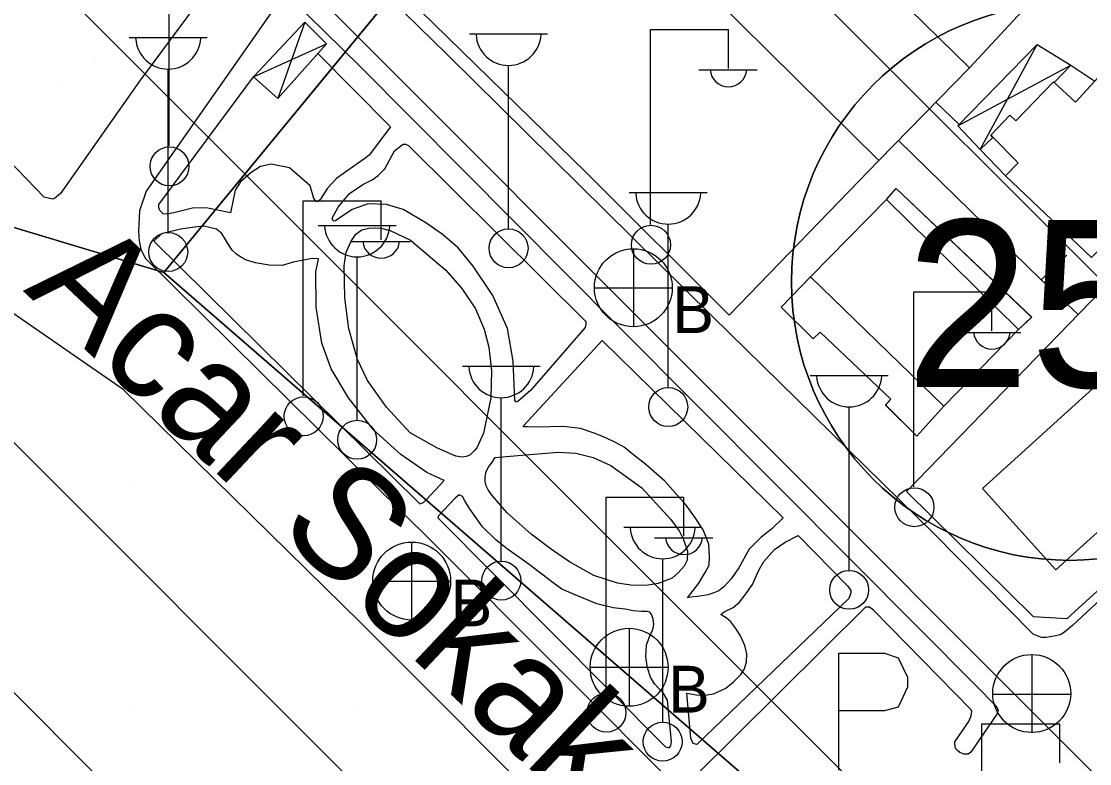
# Model space of a CAD drawing. Extents: x 417995 to 421451, y 4454518 to 4458015.
# Drawn here: x 420953.4 to 421049.4, y 4457294.1 to 4457360.7 of the extents above; entities that cross this region are included whole.
import ezdxf

# ---------------------------------------------------------------- set-up
doc = ezdxf.new("R2010")
doc.units = 0
for name, color, linetype in [('ADA', 7, 'Continuous'), ('B_Betonzemin', 7, 'Continuous'), ('B_Mesken', 7, 'Continuous'), ('B_Sundurma', 7, 'Continuous'), ('B_Teras', 7, 'Continuous'), ('Default', 7, 'Continuous'), ('O_Park_Bahce', 7, 'Continuous'), ('PL_AYA_PARK_DINLENME', 7, 'Continuous'), ('PL_KON_MEV_250', 7, 'Continuous'), ('PL_SAY_ILKOGRETIM', 7, 'Continuous'), ('S_Cad_Sok_Lambasi', 7, 'Continuous'), ('S_Elektrik_Diregi', 7, 'Continuous'), ('S_Otopark', 7, 'Continuous'), ('S_Rogar_Kapagi', 7, 'Continuous'), ('S_Rogar_Kapagi_Buski', 7, 'Continuous'), ('Sinir_Duvar_tek_tarafa_ait', 7, 'Continuous'), ('Sinir_Tel_bir_taraf', 7, 'Continuous'), ('SM_DAIRE', 7, 'Continuous'), ('SM_TAKS', 7, 'Continuous'), ('SN_TR_SIVILASMA', 7, 'Continuous'), ('TR_ILKEGITIM', 7, 'Continuous'), ('TR_ORTAYOGUNKONUT', 7, 'Continuous'), ('TR_PARKALANI', 7, 'Continuous'), ('Y_Cadde_Yol', 7, 'Continuous'), ('Yol_Kaldirim_kenari_bordurtasi', 7, 'Continuous'), ('Yol_Sose', 7, 'Continuous')]:
    doc.layers.add(name, color=color, linetype=linetype)

# ---------------------------------------------------------------- blocks, each defined once
blk = doc.blocks.new('POINT_DISPLAY')
at = {"layer": 'Default'}
blk.add_line((0, 0), (0, 0), dxfattribs=at)

msp = doc.modelspace()

# ---------------------------------------------------------------- linework, layer by layer
at = {"layer": 'ADA'}
for p, q in [((420966.211, 4457338.182), (421029.707, 4457415.284)), ((420946.649, 4457344.05), (420966.211, 4457338.182)), ((421054.237, 4457261.892), (420966.211, 4457338.182))]:
    msp.add_line(p, q, dxfattribs=at)
at = {"layer": 'B_Betonzemin'}
msp.add_lwpolyline([(421037.303, 4457296.053), (421038.57, 4457297.869), (421038.78, 4457298.363), (421038.834, 4457298.754), (421038.773, 4457298.907), (421029.991, 4457307.858), (421029.629, 4457308.128), (421029.26, 4457308.138), (421013.853, 4457292.834), (421026.152, 4457280.538)], dxfattribs=at)
at = {"layer": 'B_Mesken'}
for points in [[(421023.74, 4457371.128), (421038.616, 4457356.563), (421030.463, 4457348.237), (421015.589, 4457362.972)], [(421023.74, 4457371.128), (421038.616, 4457356.563), (421030.463, 4457348.237), (421015.589, 4457362.972)], [(421046.222, 4457355.244), (421047.714, 4457356.808), (421049.879, 4457355.354), (421050.156, 4457355.651), (421053.366, 4457353.381), (421053.201, 4457353.24), (421059.145, 4457349.585), (421055.647, 4457346.098), (421055.946, 4457345.834), (421049.583, 4457339.529), (421041.845, 4457346.863), (421039.575, 4457349.217), (421040.716, 4457350.313), (421040.523, 4457350.506), (421042.243, 4457352.312), (421042.781, 4457351.815), (421046.153, 4457355.308)], [(421046.222, 4457355.244), (421047.714, 4457356.808), (421049.879, 4457355.354), (421050.156, 4457355.651), (421053.366, 4457353.381), (421053.201, 4457353.24), (421059.145, 4457349.585), (421055.647, 4457346.098), (421055.946, 4457345.834), (421049.583, 4457339.529), (421041.846, 4457346.863), (421039.575, 4457349.217), (421040.716, 4457350.313), (421040.523, 4457350.506), (421042.243, 4457352.312), (421042.781, 4457351.815), (421046.153, 4457355.308)], [(421031.15, 4457344.723), (421032.02, 4457345.735), (421044.201, 4457334.166), (421043.015, 4457333.062), (421036.319, 4457326.186), (421033.89, 4457323.497), (421031.058, 4457326.284), (421031.534, 4457326.817), (421025.212, 4457332.835), (421024.583, 4457332.24), (421021.692, 4457335.066), (421024.333, 4457337.794)], [(421031.15, 4457344.723), (421032.02, 4457345.735), (421044.202, 4457334.166), (421043.015, 4457333.062), (421036.319, 4457326.186), (421033.89, 4457323.497), (421031.058, 4457326.285), (421031.534, 4457326.817), (421025.212, 4457332.835), (421024.583, 4457332.24), (421021.692, 4457335.066), (421024.333, 4457337.794)], [(421054.187, 4457331.851), (421060.891, 4457324.594), (421046.365, 4457311.495), (421039.792, 4457318.799)], [(421054.187, 4457331.851), (421060.891, 4457324.594), (421046.365, 4457311.495), (421039.792, 4457318.799)]]:
    msp.add_lwpolyline(points, close=True, dxfattribs=at)
at = {"layer": 'B_Sundurma'}
for p, q in [((420978.896, 4457360.649), (420976.469, 4457353.812)), ((420974.285, 4457355.74), (420980.828, 4457358.719)), ((421039.575, 4457349.217), (421044.686, 4457358.641)), ((421037.563, 4457351.339), (421047.714, 4457356.808))]:
    msp.add_line(p, q, dxfattribs=at)
for points in [[(420974.285, 4457355.74), (420978.896, 4457360.649), (420980.828, 4457358.719), (420976.469, 4457353.812)], [(420974.285, 4457355.74), (420978.896, 4457360.649), (420980.828, 4457358.719), (420976.469, 4457353.813)], [(421039.575, 4457349.217), (421037.563, 4457351.339), (421044.686, 4457358.641), (421047.714, 4457356.808), (421046.222, 4457355.244), (421046.153, 4457355.308), (421042.781, 4457351.815), (421042.243, 4457352.312), (421040.523, 4457350.506), (421040.716, 4457350.313)], [(421039.575, 4457349.217), (421037.563, 4457351.339), (421044.686, 4457358.641), (421047.714, 4457356.808), (421046.222, 4457355.244), (421046.153, 4457355.308), (421042.781, 4457351.815), (421042.243, 4457352.312), (421040.523, 4457350.506), (421040.716, 4457350.313)]]:
    msp.add_lwpolyline(points, close=True, dxfattribs=at)
at = {"layer": 'B_Teras'}
for points in [[(421041.845, 4457346.863), (421042.99, 4457348.04), (421040.523, 4457350.506), (421042.243, 4457352.312), (421042.781, 4457351.815), (421046.153, 4457355.308), (421048.137, 4457353.485), (421050.156, 4457355.651), (421053.366, 4457353.381), (421051.607, 4457351.875), (421054.982, 4457348.585), (421053.944, 4457347.603), (421055.946, 4457345.834), (421049.583, 4457339.529)], [(421031.15, 4457344.723), (421043.015, 4457333.062), (421036.319, 4457326.186), (421024.333, 4457337.794)]]:
    msp.add_lwpolyline(points, close=True, dxfattribs=at)
at = {"layer": 'O_Park_Bahce'}
for points in [[(420986.589, 4457351.269), (420984.67, 4457348.731), (420984.292, 4457348.415), (420982.585, 4457347.219), (420981.742, 4457346.632), (420980.934, 4457345.74), (420980.299, 4457344.778), (420980.209, 4457344.671), (420980.032, 4457344.567), (420979.902, 4457344.57), (420979.713, 4457344.815), (420979.374, 4457345.954), (420977.505, 4457347.591), (420975.883, 4457347.916), (420974.92, 4457347.701), (420974.057, 4457347.158), (420973.121, 4457346.335), (420972.643, 4457345.564), (420972.218, 4457343.552), (420970.034, 4457344.001), (420968.814, 4457343.946), (420967.348, 4457343.614), (420966.538, 4457343.418), (420966.169, 4457343.449), (420965.872, 4457343.739), (420965.771, 4457344.003), (420965.778, 4457344.286)], [(421004.14, 4457333.782), (421004.155, 4457333.543), (421004.082, 4457333.24), (420999.163, 4457327.583), (420998.027, 4457326.59), (420997.874, 4457326.551), (420997.769, 4457326.706), (420997.626, 4457330.211), (420997.119, 4457333.139), (420995.787, 4457336.11), (420994.032, 4457338.765), (420992.663, 4457340.389), (420991.24, 4457341.622), (420989.682, 4457342.706), (420987.734, 4457343.845), (420986.224, 4457344.297), (420984.572, 4457344.362), (420983.144, 4457343.834), (420982.036, 4457343.079), (420981.638, 4457342.829), (420981.506, 4457342.789), (420981.422, 4457342.878), (420981.361, 4457343.053), (420981.888, 4457344.04), (420982.901, 4457345.275), (420984.098, 4457346.092), (420984.936, 4457346.506), (420985.49, 4457346.904), (420986.072, 4457347.498), (420986.964, 4457349.106), (420987.631, 4457349.633), (420987.764, 4457349.716), (420987.938, 4457349.712)], [(420989.142, 4457317.495), (420989.228, 4457317.424), (420989.557, 4457317.524), (420989.803, 4457317.757), (420991.416, 4457319.498), (420989.849, 4457320.235), (420987.522, 4457321.84), (420985.103, 4457324.034), (420982.812, 4457326.943), (420981.251, 4457329.528), (420980.423, 4457331.833), (420979.924, 4457335.065), (420979.881, 4457338.242), (420980.13, 4457339.41), (420979.544, 4457339.447), (420977.86, 4457339.099), (420976.851, 4457338.799), (420975.677, 4457338.83), (420974.465, 4457339.035), (420973.667, 4457339.295), (420973.152, 4457339.548), (420972.746, 4457339.82), (420972.365, 4457340.199), (420971.968, 4457340.775), (420971.677, 4457341.283), (420971.406, 4457341.703), (420970.96, 4457342.084), (420970.333, 4457342.21), (420969.814, 4457342.332), (420968.986, 4457342.266), (420967.718, 4457342.06), (420966.011, 4457341.648), (420965.318, 4457340.992)], [(421021.883, 4457316.139), (421020.833, 4457315.122), (421019.9, 4457314.407), (421018.804, 4457313.326), (421017.889, 4457311.675), (421017.209, 4457310.671), (421016.537, 4457309.949), (421016.092, 4457309.612), (421015.652, 4457309.406), (421015.125, 4457309.246), (421014.186, 4457309.096), (421013.619, 4457309.024), (421013.335, 4457308.988), (421013.269, 4457308.968), (421014.306, 4457310.289), (421014.876, 4457311.253), (421015.22, 4457311.897), (421015.262, 4457312.657), (421015.185, 4457313.79), (421014.698, 4457315.086), (421013.946, 4457316.215), (421013.149, 4457317.301), (421011.251, 4457319.46), (421009.53, 4457320.941), (421008.317, 4457321.907), (421007.593, 4457322.492), (421006.822, 4457322.903), (421006.006, 4457323.294), (421004.996, 4457323.734), (421003.659, 4457324.16), (421002.12, 4457324.352), (420999.748, 4457324.305), (420998.9, 4457324.327), (420998.552, 4457324.336), (420998.532, 4457324.402), (421005.616, 4457332.069)], [(421011.292, 4457295.578), (421011.638, 4457295.504), (421011.795, 4457295.674), (421011.849, 4457296.042), (421011.495, 4457299.792), (421011.099, 4457300.433), (421010.634, 4457300.902), (421010.317, 4457301.237), (421009.964, 4457301.855), (421009.682, 4457302.689), (421009.535, 4457303.671), (421009.586, 4457304.736), (421009.936, 4457305.618), (421010.168, 4457306.134), (421010.246, 4457306.589), (421010.194, 4457307.091), (421010.052, 4457307.464), (421009.884, 4457307.686), (421009.669, 4457307.757), (421009.147, 4457307.749), (421008.387, 4457307.812), (421007.673, 4457307.961), (421006.611, 4457308.076), (421005.12, 4457308.441), (421003.184, 4457309.231), (421001.981, 4457309.762), (421001.213, 4457310.304), (420999.039, 4457311.948), (420997.077, 4457313.37), (420996.055, 4457314.179), (420994.869, 4457315.341), (420993.675, 4457316.982), (420993.281, 4457317.688), (420993.052, 4457318.064), (420992.752, 4457318.224), (420992.395, 4457317.907), (420990.895, 4457316.336), (420990.846, 4457316.142)], [(421014.104, 4457295.788), (421013.781, 4457295.905), (421013.576, 4457296.367), (421013.23, 4457300.421), (421014.053, 4457300.27), (421014.878, 4457300.226), (421015.621, 4457300.338), (421016.347, 4457300.667), (421016.722, 4457300.853), (421017.412, 4457301.422), (421018.061, 4457302.079), (421018.356, 4457302.528), (421018.57, 4457303.197), (421018.612, 4457303.935), (421018.415, 4457304.68), (421018.026, 4457305.56), (421017.608, 4457306.202), (421017.169, 4457306.822), (421016.743, 4457307.181), (421016.401, 4457307.386), (421016.273, 4457307.476), (421016.562, 4457307.708), (421017.378, 4457308.1), (421017.935, 4457308.586), (421018.452, 4457309.225), (421019.109, 4457310.164), (421019.688, 4457311.454), (421020.144, 4457312.225), (421021.109, 4457313.31), (421022.062, 4457313.959), (421023.21, 4457314.56)]]:
    msp.add_lwpolyline(points, dxfattribs=at)
at = {"layer": 'PL_AYA_PARK_DINLENME'}
msp.add_lwpolyline([(420946.649, 4457344.05), (420907.527, 4457385.129), (421002.059, 4457448.836), (421005.145, 4457444.352), (421008.34, 4457439.945), (421011.643, 4457435.619), (421015.052, 4457431.376), (421018.566, 4457427.218), (421022.181, 4457423.149), (421025.895, 4457419.17), (421029.707, 4457415.284), (420966.211, 4457338.182)], close=True, dxfattribs=at)
at = {"layer": 'PL_KON_MEV_250'}
msp.add_lwpolyline([(421029.707, 4457415.284), (421036.705, 4457408.625), (421043.988, 4457402.279), (421051.543, 4457396.259), (421059.354, 4457390.577), (421067.408, 4457385.243), (421075.688, 4457380.267), (421084.178, 4457375.66), (421092.863, 4457371.43), (421101.724, 4457367.585), (421110.746, 4457364.133), (421147.415, 4457351.018), (421054.237, 4457261.892), (420966.211, 4457338.182)], close=True, dxfattribs=at)
at = {"layer": 'PL_SAY_ILKOGRETIM'}
msp.add_lwpolyline([(420983.816, 4457218.857), (420903.381, 4457278.009), (420946.649, 4457344.05), (420966.211, 4457338.182), (421054.237, 4457261.892), (421038.588, 4457256.024)], close=True, dxfattribs=at)
at = {"layer": 'S_Cad_Sok_Lambasi'}
for p, q in [((420963.118, 4457359.273), (420970.118, 4457359.273)), ((420993.698, 4457359.603), (421000.698, 4457359.603)), ((420966.618, 4457341.773), (420966.618, 4457356.448)), ((420997.198, 4457342.103), (420997.198, 4457356.778)), ((421008.046, 4457345.351), (421015.046, 4457345.351)), ((420980.097, 4457342.411), (420987.097, 4457342.411)), ((421011.546, 4457327.851), (421011.546, 4457342.526)), ((420983.597, 4457324.911), (420983.597, 4457339.587)), ((420993.049, 4457329.766), (421000.049, 4457329.766)), ((421024.305, 4457328.938), (421031.305, 4457328.938)), ((420996.549, 4457312.266), (420996.549, 4457326.941)), ((421027.805, 4457311.438), (421027.805, 4457326.113)), ((421007.55, 4457315.305), (421014.55, 4457315.305)), ((421011.05, 4457297.805), (421011.05, 4457312.48))]:
    msp.add_line(p, q, dxfattribs=at)
for centre in [(420997.198, 4457340.353), (420966.618, 4457340.023), (421011.546, 4457326.101), (420983.597, 4457323.161), (420996.549, 4457310.516), (421027.805, 4457309.688), (421011.05, 4457296.055)]:
    msp.add_circle(centre, 1.75, dxfattribs=at)
for centre in [(420997.198, 4457359.707), (420966.618, 4457359.377), (421011.546, 4457345.455), (420983.597, 4457342.516), (420996.549, 4457329.87), (421027.805, 4457329.042), (421011.05, 4457315.409)]:
    msp.add_arc(centre, 2.929, 183.298, 356.90719, dxfattribs=at)
at = {"layer": 'S_Elektrik_Diregi'}
for p, q in [((420966.697, 4457349.544), (420966.697, 4457367.044)), ((421009.955, 4457342.505), (421009.955, 4457360.005)), ((421009.955, 4457360.005), (421016.955, 4457360.005)), ((421016.955, 4457356.505), (421016.955, 4457360.005)), ((421014.295, 4457356.365), (421019.545, 4457356.365)), ((420978.754, 4457327.105), (420978.753, 4457344.605)), ((420978.753, 4457344.605), (420985.754, 4457344.605)), ((420985.754, 4457341.105), (420985.754, 4457344.605)), ((420983.094, 4457340.965), (420988.344, 4457340.965)), ((421033.629, 4457318.945), (421033.629, 4457336.445)), ((421033.629, 4457336.445), (421040.629, 4457336.445)), ((421040.629, 4457332.945), (421040.629, 4457336.445)), ((421037.969, 4457332.805), (421043.219, 4457332.805)), ((421005.959, 4457300.494), (421005.959, 4457317.994)), ((421005.959, 4457317.994), (421012.959, 4457317.994)), ((421012.959, 4457314.494), (421012.959, 4457317.994)), ((421010.299, 4457314.354), (421015.549, 4457314.354)), ((421039.735, 4457280.144), (421039.735, 4457297.644)), ((421039.735, 4457297.644), (421046.735, 4457297.644)), ((421046.735, 4457294.144), (421046.735, 4457297.644))]:
    msp.add_line(p, q, dxfattribs=at)
for centre in [(420966.733, 4457347.709), (421009.991, 4457340.67), (420978.789, 4457325.27), (421033.665, 4457317.109), (421005.995, 4457298.659)]:
    msp.add_circle(centre, 1.75, dxfattribs=at)
for centre in [(421016.956, 4457356.518), (420985.754, 4457341.118), (421040.629, 4457332.958), (421012.96, 4457314.507)]:
    msp.add_arc(centre, 1.658, 184.83843, 355.14641, dxfattribs=at)
at = {"layer": 'S_Otopark'}
for points in [[(421026.88, 4457303.994), (421030.975, 4457303.994)], [(421026.88, 4457293.494), (421026.88, 4457303.994)], [(421030.975, 4457303.994), (421032.2, 4457303.574), (421033.04, 4457301.859), (421033.04, 4457300.949), (421032.2, 4457299.164), (421030.975, 4457298.814)], [(421030.975, 4457298.814), (421026.88, 4457298.814)]]:
    msp.add_lwpolyline(points, dxfattribs=at)
at = {"layer": 'S_Rogar_Kapagi'}
for p, q in [((421044.261, 4457296.852), (421044.261, 4457303.852)), ((421040.691, 4457300.317), (421047.691, 4457300.317))]:
    msp.add_line(p, q, dxfattribs=at)
msp.add_circle((421044.208, 4457300.381), 3.5, dxfattribs=at)
at = {"layer": 'S_Rogar_Kapagi_Buski'}
for p, q in [((421008.413, 4457340.312), (421008.413, 4457333.312)), ((421004.913, 4457336.812), (421011.913, 4457336.812)), ((420988.492, 4457313.976), (420988.492, 4457306.976)), ((420984.992, 4457310.476), (420991.993, 4457310.476)), ((421008.033, 4457306.233), (421008.033, 4457299.233)), ((421004.533, 4457302.733), (421011.533, 4457302.733))]:
    msp.add_line(p, q, dxfattribs=at)
for centre in [(421008.413, 4457336.812), (420988.492, 4457310.476), (421008.033, 4457302.733)]:
    msp.add_circle(centre, 3.5, dxfattribs=at)
at = {"layer": 'Sinir_Duvar_tek_tarafa_ait'}
for points in [[(421037.68, 4457351.458), (421035.601, 4457353.483)], [(421048.376, 4457334.402), (421045.053, 4457337.528), (421032.223, 4457350.035)], [(421030.463, 4457348.237), (421017.015, 4457334.358)], [(421047.371, 4457339.749), (421045.05, 4457337.525)], [(421055.528, 4457314.538), (421047.372, 4457307.095), (421044.367, 4457307.25), (421032.943, 4457318.517), (421051.478, 4457337.595), (421065.66, 4457323.768), (421062.414, 4457320.797)]]:
    msp.add_lwpolyline(points, dxfattribs=at)
at = {"layer": 'Sinir_Tel_bir_taraf'}
for points in [[(421010.972, 4457391.732), (421023.202, 4457380.682), (421026.127, 4457377.882), (421045.317, 4457363.792), (421038.616, 4457356.563)], [(421017.015, 4457334.358), (421004.172, 4457347.156), (420981.803, 4457369.017), (420993.043, 4457384.894)]]:
    msp.add_lwpolyline(points, dxfattribs=at)
at = {"layer": 'SM_DAIRE'}
msp.add_circle((421047.619, 4457337.336), 25, dxfattribs=at)
at = {"layer": 'SN_TR_SIVILASMA'}
for p, q in [((421286.921, 4456966.287), (420468.947, 4457784.262)), ((421287.153, 4456988.506), (420491.637, 4457784.022)), ((421287.616, 4457032.944), (420537.019, 4457783.542)), ((421287.848, 4457055.163), (420559.709, 4457783.302)), ((421288.312, 4457099.601), (420605.09, 4457782.822))]:
    msp.add_line(p, q, dxfattribs=at)
at = {"layer": 'TR_ORTAYOGUNKONUT'}
msp.add_lwpolyline([(421029.707, 4457415.284), (420966.211, 4457338.182), (421054.237, 4457261.892), (421147.415, 4457351.018), (421110.746, 4457364.133)], dxfattribs=at)
for start, end in [(0, 180), (180, 0)]:
    msp.add_arc((421047.619, 4457337.336), 25, start, end, dxfattribs=at)
at = {"layer": 'Yol_Kaldirim_kenari_bordurtasi'}
for points in [[(420980.065, 4457357.86), (420986.589, 4457351.269)], [(420965.778, 4457344.286), (420974.285, 4457355.74)], [(420987.938, 4457349.712), (420988.195, 4457349.574), (421004.14, 4457333.782)], [(420994.962, 4457323.761), (420994.347, 4457322.444), (420994.174, 4457322.233), (420993.718, 4457321.768), (420993.398, 4457321.652), (420993.058, 4457321.596), (420992.473, 4457321.697), (420990.806, 4457322.421), (420988.364, 4457323.796), (420986.22, 4457326.087), (420984.532, 4457328.482), (420983.615, 4457330.357), (420982.859, 4457333.117), (420982.487, 4457335.91), (420982.434, 4457338.781), (420982.615, 4457340), (420983.051, 4457340.996), (420983.477, 4457341.626), (420984.024, 4457342.002), (420984.635, 4457342.163), (420985.288, 4457342.193), (420985.759, 4457342.175), (420986.562, 4457341.956), (420988.375, 4457341.088), (420991.576, 4457338.394)], [(420989.142, 4457317.495), (420965.318, 4457340.992)], [(420991.576, 4457338.394), (420992.989, 4457336.748), (420994.241, 4457334.934), (420995.021, 4457333.1), (420995.421, 4457331.489), (420995.666, 4457329.383), (420995.609, 4457326.918), (420994.962, 4457323.761)], [(421005.616, 4457332.069), (421021.883, 4457316.139)], [(420996.006, 4457321.556), (420998.031, 4457321.764), (421001.647, 4457322.044), (421003.258, 4457321.962), (421004.803, 4457321.574), (421006.388, 4457320.862), (421009.166, 4457318.836), (421011.78, 4457316.018), (421012.533, 4457314.989), (421012.917, 4457314.206), (421013.275, 4457313.15), (421013.242, 4457312.361), (421012.976, 4457311.801), (421012.481, 4457311.254), (421011.904, 4457310.742), (421010.653, 4457310.244), (421009.73, 4457310.097), (421008.398, 4457310.083), (421006.981, 4457310.277), (421004.858, 4457310.985), (421002.689, 4457312.214), (421001.071, 4457313.315), (420999.237, 4457314.682), (420997.066, 4457316.59)], [(420997.066, 4457316.59), (420995.712, 4457318.164), (420995.368, 4457318.667), (420995.176, 4457319.026), (420995.105, 4457319.416), (420995.105, 4457319.848), (420995.194, 4457320.324), (420995.402, 4457320.688), (420995.721, 4457321.16), (420996.006, 4457321.556)], [(421011.292, 4457295.578), (420990.846, 4457316.142)], [(421023.21, 4457314.56), (421027.674, 4457310.029), (421027.968, 4457309.63), (421027.962, 4457309.413), (421027.774, 4457308.917), (421014.104, 4457295.788)]]:
    msp.add_lwpolyline(points, dxfattribs=at)
at = {"layer": 'Yol_Sose'}
for points in [[(421068.067, 4457354.002), (421043.742, 4457367.158), (421030.965, 4457376.585), (421025.302, 4457380.655), (421018.631, 4457386.607), (421007.523, 4457396.675), (421005.636, 4457398.326), (421005.263, 4457398.49), (421005.021, 4457398.548), (421004.461, 4457398.673), (421004.003, 4457398.692), (421003.417, 4457398.602), (421002.714, 4457398.371), (421001.908, 4457398.134), (421001.394, 4457397.738), (421000.988, 4457397.321), (420989.816, 4457381.132), (420981.524, 4457369.225), (420981.349, 4457368.815), (420981.281, 4457368.421), (420981.261, 4457368.184), (420981.376, 4457367.835), (420991.677, 4457357.757)], [(420964.038, 4457355.362), (420956.927, 4457345.272), (420956.389, 4457344.813), (420956.262, 4457344.755), (420955.475, 4457344.935), (420945.816, 4457354.919), (420945.659, 4457355.425), (420945.685, 4457355.731), (420946.17, 4457356.732), (420956.83, 4457372.17), (420969.801, 4457387.445), (420969.845, 4457387.471), (420970.097, 4457387.446), (420979.504, 4457376.645), (420979.778, 4457376.236), (420979.719, 4457375.968), (420979.658, 4457375.876), (420973.679, 4457368.393)], [(420973.679, 4457368.393), (420964.038, 4457355.362)], [(420983.762, 4457356.758), (420977.685, 4457362.767), (420977.428, 4457362.904), (420977.298, 4457362.929), (420977.168, 4457362.932), (420976.97, 4457362.85), (420976.683, 4457362.684), (420964.642, 4457345.49), (420964.028, 4457343.723), (420963.934, 4457341.877), (420964.019, 4457341.026), (420964.151, 4457340.283), (420964.542, 4457339.469), (420990.29, 4457314.071), (421013, 4457291.275), (421025.178, 4457279.373)], [(421068.067, 4457354.002), (421087.654, 4457345.279), (421088.074, 4457345.008), (421088.434, 4457344.787), (421088.716, 4457344.441), (421088.748, 4457344.151), (421088.326, 4457343.201), (421081.513, 4457337.238), (421066.239, 4457323.548), (421047.87, 4457306.476), (421047.161, 4457305.899), (421046.766, 4457305.655), (421046.19, 4457305.516), (421045.5, 4457305.399), (421045.084, 4457305.407), (421044.336, 4457305.701), (421035.39, 4457314.773), (421015.457, 4457334.28), (420991.677, 4457357.757)], [(420983.762, 4457356.758), (421007.004, 4457333.381), (421028.258, 4457312.079), (421039.35, 4457300.915), (421040.789, 4457299.464), (421041.105, 4457299.086), (421041.187, 4457298.888), (421041.068, 4457298.522), (421038.734, 4457295.124), (421038.49, 4457294.934), (421038.142, 4457294.922), (421037.754, 4457295.084), (421037.499, 4457295.286), (421037.393, 4457295.398), (421037.333, 4457295.595), (421037.3, 4457295.966), (421037.303, 4457296.053)], [(420986.54, 4457196.827), (420998.24, 4457214.412), (420996.496, 4457221.415), (420996.424, 4457225.317), (420996.794, 4457229.048), (420998.189, 4457233.586), (421001.407, 4457239.886), (421011.746, 4457257.581), (421018.826, 4457271.612), (421002.529, 4457288.1), (420983.92, 4457306.729), (420962.571, 4457327.685), (420947.079, 4457338.351)]]:
    msp.add_lwpolyline(points, dxfattribs=at)

# ---------------------------------------------------------------- block references
at = {"layer": 'TR_ILKEGITIM', "xscale": 0.1, "yscale": 0.10000000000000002}
for p in [(420963.381, 4457338.857), (420963.381, 4457318.857), (420983.381, 4457318.857), (420963.381, 4457298.857), (420983.381, 4457298.857), (421003.381, 4457298.857)]:
    msp.add_blockref('POINT_DISPLAY', p, dxfattribs=at)
at = {"layer": 'TR_PARKALANI', "xscale": 0.1, "yscale": 0.10000000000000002}
for p in [(420974.727, 4457360.185), (420959.954, 4457357.581), (420972.483, 4457357.687), (420956.843, 4457355.368), (420966.615, 4457348.601), (420969.017, 4457347.824)]:
    msp.add_blockref('POINT_DISPLAY', p, dxfattribs=at)

# ---------------------------------------------------------------- texts
at = {"layer": 'S_Rogar_Kapagi_Buski'}
for p in [(421011.913, 4457332.747), (420991.993, 4457306.412), (421011.533, 4457298.668)]:
    msp.add_text('B', height=4.2, dxfattribs=at).set_placement(p)
at = {"layer": 'SM_TAKS'}
msp.add_text('250', height=15, dxfattribs=at).set_placement((421032.877, 4457327.892))
at = {"layer": 'Y_Cadde_Yol'}
msp.add_text('Acar Sokak', height=10, rotation=316.69899, dxfattribs=at).set_placement((420953.534, 4457336.547))

doc.saveas('drawing.dxf')
